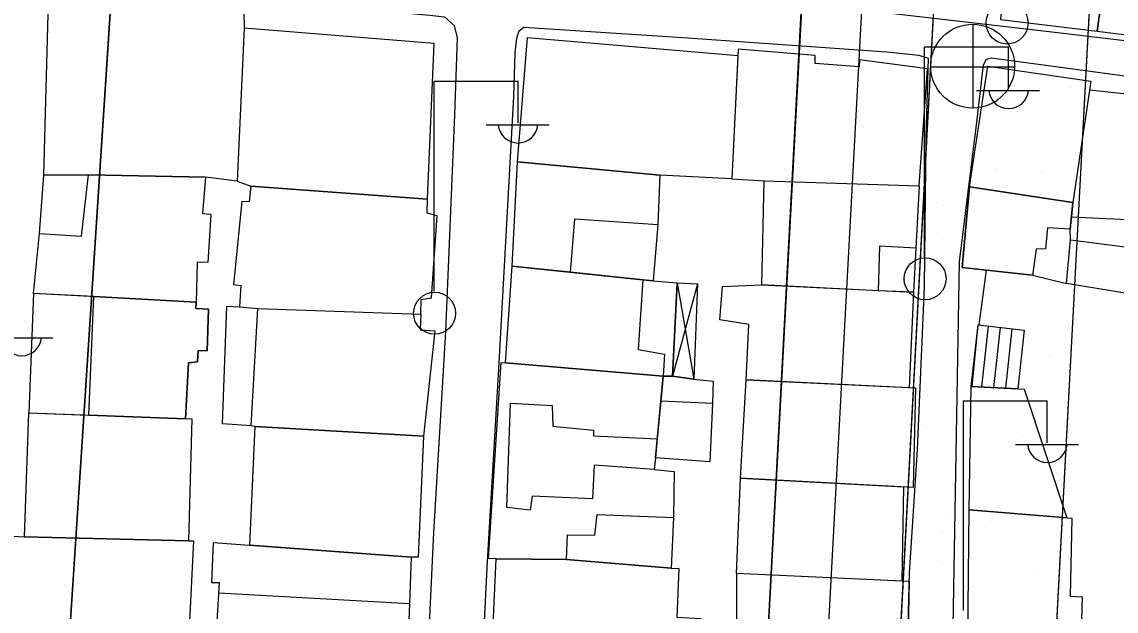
# Model space of a CAD drawing. Extents: x 417997 to 421451, y 4451742 to 4455216.
# Drawn here: x 420096.3 to 420187.6, y 4452804 to 4452853.1 of the extents above; entities that cross this region are included whole.
import ezdxf

# ---------------------------------------------------------------- set-up
doc = ezdxf.new("R2010")
doc.units = 0
for name, color, linetype in [('ADAKENARI', 7, 'Continuous'), ('B_Kapi', 7, 'Continuous'), ('B_Merdiven', 7, 'Continuous'), ('B_Mesken', 7, 'Continuous'), ('B_Sundurma', 7, 'Continuous'), ('B_Teras', 7, 'Continuous'), ('Default', 7, 'Continuous'), ('KALDIRIM', 7, 'Continuous'), ('PL_AYA_PARK_DINLENME', 7, 'Continuous'), ('PL_TURZM', 7, 'Continuous'), ('S_Elektrik_Diregi', 7, 'Continuous'), ('S_Rogar_Kapagi', 7, 'Continuous'), ('Sinir_Duvar_tek_tarafa_ait', 7, 'Continuous'), ('TR_PARKALANI', 7, 'Continuous'), ('TR_TİC_TURIZM_K', 7, 'Continuous'), ('Yol_Sose', 7, 'Continuous')]:
    doc.layers.add(name, color=color, linetype=linetype)

# ---------------------------------------------------------------- blocks, each defined once
blk = doc.blocks.new('POINT_DISPLAY')
at = {"layer": 'Default'}
blk.add_line((0, 0), (0, 0), dxfattribs=at)

msp = doc.modelspace()

# ---------------------------------------------------------------- linework, layer by layer
at = {"layer": 'ADAKENARI'}
for p, q in [((420098.013, 4452767.094), (420110.555, 4452958.797)), ((420098.013, 4452767.094), (420110.555, 4452958.797)), ((420162.88, 4452883.118), (420157.488, 4452782.052)), ((420162.88, 4452883.118), (420157.488, 4452782.052)), ((420173.857, 4452882.387), (420168.603, 4452783.924)), ((420173.857, 4452882.387), (420168.603, 4452783.924)), ((420181.7, 4452785.389), (420186.832, 4452881.578)), ((420181.7, 4452785.389), (420186.832, 4452881.578))]:
    msp.add_line(p, q, dxfattribs=at)
at = {"layer": 'B_Kapi'}
msp.add_lwpolyline([(420175.575, 4452822.687), (420176.095, 4452827.818)], dxfattribs=at)
at = {"layer": 'B_Merdiven'}
for p, q in [((420176.398, 4452822.645), (420176.939, 4452827.72)), ((420177.398, 4452822.594), (420177.932, 4452827.605)), ((420178.398, 4452822.543), (420178.925, 4452827.489))]:
    msp.add_line(p, q, dxfattribs=at)
msp.add_lwpolyline([(420179.918, 4452827.374), (420179.398, 4452822.492), (420175.492, 4452822.691), (420176.095, 4452827.818)], close=True, dxfattribs=at)
at = {"layer": 'B_Mesken'}
for points in [[(420195.523, 4452861.592), (420187.536, 4452863.249), (420186.01, 4452852.299), (420194.071, 4452851.306)], [(420177.951, 4452853.278), (420186.01, 4452852.299), (420187.295, 4452861.514), (420179.176, 4452862.163), (420178.84, 4452857.577), (420178.236, 4452857.648)], [(420098.152, 4452840.296), (420098.545, 4452854.753), (420114.819, 4452853.945), (420114.848, 4452852.549), (420114.274, 4452839.791), (420111.638, 4452840.144), (420101.88, 4452840.323)], [(420130.149, 4452838.293), (420130.696, 4452851.296), (420114.848, 4452852.549), (420114.274, 4452839.791), (420115.421, 4452839.399)], [(420137.668, 4452841.413), (420138.497, 4452851.779), (420156.025, 4452850.292), (420155.542, 4452840.001), (420149.541, 4452840.305)], [(420171.148, 4452839.409), (420171.866, 4452849.18), (420166.192, 4452849.923), (420166.164, 4452849.335), (420162.499, 4452849.601), (420162.482, 4452850.28), (420156.05, 4452850.821), (420155.542, 4452840.001), (420158.243, 4452839.832)], [(420175.358, 4452839.336), (420176.877, 4452849.379), (420185.468, 4452848.131), (420183.988, 4452838.019)], [(420183.871, 4452836.834), (420188.524, 4452836.607), (420188.645, 4452837.277), (420192.228, 4452837.074), (420193.026, 4452843.523), (420193.397, 4452846.523), (420185.359, 4452847.389), (420183.988, 4452838.019)], [(420137.219, 4452832.712), (420137.668, 4452841.413), (420149.541, 4452840.305), (420149.351, 4452836.182), (420148.981, 4452831.504), (420148.11, 4452831.586), (420142.064, 4452832.211)], [(420097.782, 4452835.452), (420098.152, 4452840.296), (420101.88, 4452840.323), (420111.638, 4452840.144), (420111.383, 4452837.097), (420112.064, 4452837.049), (420111.811, 4452833.012), (420110.946, 4452833.052), (420110.845, 4452829.725), (420102.322, 4452830.18), (420097.284, 4452830.45)], [(420129.584, 4452828.715), (420129.606, 4452829.931), (420130.478, 4452830.074), (420130.963, 4452836.915), (420130.131, 4452837.127), (420130.149, 4452838.293), (420115.421, 4452839.399), (420115.26, 4452838.068), (420114.664, 4452838.118), (420113.977, 4452831.196), (420114.562, 4452831.103), (420114.465, 4452829.321), (420115.993, 4452829.195)], [(420170.878, 4452834.229), (420170.687, 4452830.558), (420167.732, 4452830.658), (420158.028, 4452831.161), (420158.243, 4452839.832), (420171.148, 4452839.409)], [(420183.77, 4452835.803), (420183.988, 4452838.019), (420175.358, 4452839.336), (420174.749, 4452832.605), (420180.615, 4452831.972), (420183.443, 4452831.277), (420183.786, 4452834.905)], [(420191.35, 4452829.975), (420183.443, 4452831.277), (420183.786, 4452834.905), (420191.832, 4452833.869)], [(420148.981, 4452831.504), (420150.979, 4452831.318), (420150.588, 4452823.547), (420149.801, 4452823.552), (420136.662, 4452824.662), (420137.219, 4452832.712), (420142.064, 4452832.211), (420148.11, 4452831.586)], [(420156.721, 4452823.229), (420156.96, 4452827.865), (420154.535, 4452828.233), (420154.743, 4452831.029), (420158.028, 4452831.161), (420170.687, 4452830.558), (420170.334, 4452822.584)], [(420097.284, 4452830.45), (420096.902, 4452820.475), (420101.885, 4452820.291), (420109.95, 4452819.994), (420110.211, 4452824.663), (420110.969, 4452824.748), (420111.007, 4452825.685), (420111.756, 4452825.654), (420111.867, 4452829.121), (420110.821, 4452829.188), (420110.845, 4452829.725), (420102.322, 4452830.18)], [(420115.429, 4452819.415), (420113.034, 4452819.575), (420113.414, 4452829.372), (420114.465, 4452829.321), (420115.993, 4452829.195), (420129.584, 4452828.715), (420129.534, 4452827.414), (420130.761, 4452827.32), (420129.802, 4452818.543), (420115.76, 4452819.348)], [(420135.872, 4452808.304), (420135.248, 4452808.341), (420136.282, 4452824.681), (420136.662, 4452824.662), (420149.801, 4452823.552), (420149.608, 4452821.472), (420149.317, 4452818.315), (420149.17, 4452816.721), (420149.067, 4452815.77), (420150.732, 4452815.596), (420150.672, 4452811.751), (420150.485, 4452807.527), (420141.73, 4452808.27)], [(420153.908, 4452821.259), (420153.701, 4452816.404), (420149.17, 4452816.721), (420149.608, 4452821.472), (420149.801, 4452823.552), (420150.588, 4452823.547), (420152.362, 4452823.283), (420153.972, 4452823.117)], [(420156.255, 4452815.027), (420156.721, 4452823.229), (420170.848, 4452822.559), (420170.66, 4452814.265)], [(420175.329, 4452812.404), (420175.492, 4452822.691), (420179.927, 4452822.465), (420183.482, 4452811.731)], [(420096.902, 4452820.475), (420110.494, 4452819.974), (420110.208, 4452809.818), (420096.524, 4452810.158)], [(420129.802, 4452818.543), (420129.364, 4452808.444), (420128.774, 4452808.445), (420115.33, 4452809.457), (420115.76, 4452819.348)], [(420155.927, 4452807.094), (420156.255, 4452815.027), (420169.856, 4452814.307), (420169.717, 4452806.462)], [(420175.329, 4452812.404), (420183.906, 4452811.696), (420183.753, 4452805.21), (420184.756, 4452805.153), (420184.653, 4452801.184), (420175.219, 4452801.538)], [(420095.461, 4452800.304), (420095.073, 4452800.334), (420095.48, 4452810.215), (420096.524, 4452810.158), (420110.208, 4452809.818), (420110.639, 4452809.811), (420110.129, 4452799.72)], [(420128.658, 4452804.572), (420128.404, 4452798.459), (420118.744, 4452799.117), (420112.387, 4452799.438), (420112.803, 4452806.302), (420112.151, 4452806.309), (420112.292, 4452809.686), (420128.774, 4452808.445)], [(420135.514, 4452800.366), (420135.872, 4452808.304), (420141.73, 4452808.27), (420150.485, 4452807.527), (420151.104, 4452807.502), (420150.946, 4452803.435), (420152.942, 4452803.33), (420152.974, 4452799.418), (420151.089, 4452799.337), (420139.983, 4452800.086)], [(420155.927, 4452807.094), (420155.911, 4452799.363), (420170.186, 4452798.311), (420170.354, 4452806.433)]]:
    msp.add_lwpolyline(points, close=True, dxfattribs=at)
at = {"layer": 'B_Sundurma'}
for p, q in [((420152.678, 4452831.24), (420150.588, 4452823.547)), ((420150.979, 4452831.318), (420152.362, 4452823.283))]:
    msp.add_line(p, q, dxfattribs=at)
msp.add_lwpolyline([(420150.979, 4452831.318), (420152.678, 4452831.24), (420152.362, 4452823.283), (420150.588, 4452823.547)], close=True, dxfattribs=at)
at = {"layer": 'B_Teras'}
for points in [[(420097.284, 4452830.45), (420097.782, 4452835.452), (420101.279, 4452835.205), (420101.88, 4452840.323), (420111.638, 4452840.144), (420111.383, 4452837.097), (420112.064, 4452837.049), (420111.811, 4452833.012), (420110.946, 4452833.052), (420110.845, 4452829.725)], [(420158.028, 4452831.161), (420158.243, 4452839.832), (420171.148, 4452839.409), (420170.878, 4452834.229), (420167.854, 4452834.384), (420167.732, 4452830.658)], [(420183.988, 4452838.019), (420183.77, 4452835.803), (420181.878, 4452835.908), (420181.707, 4452834.148), (420180.917, 4452834.138), (420180.615, 4452831.972), (420174.749, 4452832.605), (420175.358, 4452839.336)], [(420142.064, 4452832.211), (420142.44, 4452836.654), (420149.351, 4452836.182), (420148.981, 4452831.504), (420148.11, 4452831.586)], [(420136.662, 4452824.662), (420137.219, 4452832.712), (420148.11, 4452831.586), (420147.72, 4452825.76), (420149.925, 4452825.378), (420149.801, 4452823.552)], [(420110.845, 4452829.725), (420110.821, 4452829.188), (420111.867, 4452829.121), (420111.756, 4452825.654), (420111.007, 4452825.685), (420110.969, 4452824.748), (420110.211, 4452824.663), (420109.95, 4452819.994), (420101.885, 4452820.291), (420102.322, 4452830.18)], [(420115.76, 4452819.348), (420115.429, 4452819.415), (420115.993, 4452829.195), (420129.584, 4452828.715), (420129.534, 4452827.414), (420130.761, 4452827.32), (420129.802, 4452818.543)], [(420152.362, 4452823.283), (420153.972, 4452823.117), (420153.908, 4452821.259), (420149.608, 4452821.472), (420149.801, 4452823.552), (420150.588, 4452823.547)], [(420137.059, 4452821.29), (420140.553, 4452821.108), (420140.595, 4452819.368), (420143.987, 4452819.049), (420144.003, 4452818.581), (420149.317, 4452818.315), (420149.17, 4452816.721), (420149.067, 4452815.77), (420144.054, 4452816.128), (420143.905, 4452813.312), (420138.888, 4452813.524), (420138.724, 4452812.363), (420136.774, 4452812.582)], [(420141.73, 4452808.27), (420141.831, 4452810.321), (420144.114, 4452810.273), (420144.308, 4452812.017), (420150.672, 4452811.751), (420150.485, 4452807.527)], [(420128.658, 4452804.572), (420112.751, 4452805.442), (420112.803, 4452806.302), (420112.151, 4452806.309), (420112.292, 4452809.686), (420128.774, 4452808.445)]]:
    msp.add_lwpolyline(points, close=True, dxfattribs=at)
at = {"layer": 'KALDIRIM'}
msp.add_line((420167.873, 4452882.851), (420162.021, 4452773.161), dxfattribs=at)
msp.add_line((420167.873, 4452882.851), (420162.021, 4452773.161), dxfattribs=at)
at = {"layer": 'PL_AYA_PARK_DINLENME'}
for points in [[(420181.7, 4452785.389), (420186.832, 4452881.578), (420205.203, 4453121.183)], [(420181.7, 4452785.389), (420186.832, 4452881.578), (420205.203, 4453121.183)], [(420173.859, 4452882.422), (420173.857, 4452882.387), (420168.603, 4452783.924)], [(420173.859, 4452882.422), (420173.857, 4452882.387), (420168.603, 4452783.924)]]:
    msp.add_lwpolyline(points, dxfattribs=at)
at = {"layer": 'PL_TURZM'}
msp.add_lwpolyline([(420122.385, 4453139.616), (420122.155, 4453136.102), (420112.644, 4452990.729), (420110.555, 4452958.797), (420098.013, 4452767.094), (420102.536, 4452763.323), (420152.372, 4452775.841), (420157.488, 4452782.052), (420162.88, 4452883.118), (420168.41, 4452955.237), (420170.856, 4452987.146), (420181.47, 4453125.592), (420181.739, 4453129.098), (420177.198, 4453134.956), (420127.635, 4453143.733), (420122.385, 4453139.616)], dxfattribs=at)
msp.add_lwpolyline([(420122.385, 4453139.616), (420122.155, 4453136.102), (420112.644, 4452990.729), (420110.555, 4452958.797), (420098.013, 4452767.094), (420102.536, 4452763.323), (420152.372, 4452775.841), (420157.488, 4452782.052), (420162.88, 4452883.118), (420168.41, 4452955.237), (420170.856, 4452987.146), (420181.47, 4453125.592), (420181.739, 4453129.098), (420177.198, 4453134.956), (420127.635, 4453143.733), (420122.385, 4453139.616)], dxfattribs=at)
at = {"layer": 'S_Elektrik_Diregi'}
for p, q in [((420171.617, 4452833.496), (420171.617, 4452850.996)), ((420171.617, 4452850.996), (420178.617, 4452850.996)), ((420178.617, 4452847.496), (420178.617, 4452850.996)), ((420130.704, 4452830.63), (420130.704, 4452848.13)), ((420130.704, 4452848.13), (420137.704, 4452848.13)), ((420137.704, 4452844.63), (420137.704, 4452848.13)), ((420175.957, 4452847.356), (420181.207, 4452847.356)), ((420135.044, 4452844.49), (420140.294, 4452844.49)), ((420093.635, 4452826.753), (420098.885, 4452826.753)), ((420174.852, 4452803.996), (420174.852, 4452821.496)), ((420174.852, 4452821.496), (420181.852, 4452821.496)), ((420181.852, 4452817.996), (420181.852, 4452821.496)), ((420179.192, 4452817.856), (420184.442, 4452817.856))]:
    msp.add_line(p, q, dxfattribs=at)
for centre in [(420178.494, 4452852.985), (420171.653, 4452831.661), (420130.74, 4452828.795)]:
    msp.add_circle(centre, 1.75, dxfattribs=at)
for centre in [(420178.618, 4452847.509), (420137.705, 4452844.643), (420096.296, 4452826.906), (420181.853, 4452818.009)]:
    msp.add_arc(centre, 1.658, 184.83843, 355.14641, dxfattribs=at)
at = {"layer": 'S_Rogar_Kapagi'}
for p, q in [((420175.675, 4452845.861), (420175.675, 4452852.861)), ((420172.105, 4452849.326), (420179.105, 4452849.326))]:
    msp.add_line(p, q, dxfattribs=at)
msp.add_circle((420175.622, 4452849.389), 3.5, dxfattribs=at)
at = {"layer": 'Sinir_Duvar_tek_tarafa_ait'}
msp.add_lwpolyline([(420176.16, 4452827.811), (420176.779, 4452832.386)], dxfattribs=at)
at = {"layer": 'TR_TİC_TURIZM_K'}
msp.add_lwpolyline([(420127.635, 4453143.733), (420122.385, 4453139.616), (420122.155, 4453136.102), (420112.644, 4452990.729), (420110.555, 4452958.797), (420098.013, 4452767.094), (420102.536, 4452763.323), (420152.372, 4452775.841), (420157.488, 4452782.052), (420162.88, 4452883.118), (420168.41, 4452955.237), (420170.856, 4452987.146), (420181.47, 4453125.592), (420181.739, 4453129.098), (420177.198, 4453134.956), (420127.635, 4453143.733)], dxfattribs=at)
msp.add_lwpolyline([(420127.635, 4453143.733), (420122.385, 4453139.616), (420122.155, 4453136.102), (420112.644, 4452990.729), (420110.555, 4452958.797), (420098.013, 4452767.094), (420102.536, 4452763.323), (420152.372, 4452775.841), (420157.488, 4452782.052), (420162.88, 4452883.118), (420168.41, 4452955.237), (420170.856, 4452987.146), (420181.47, 4453125.592), (420181.739, 4453129.098), (420177.198, 4453134.956), (420127.635, 4453143.733)], dxfattribs=at)
at = {"layer": 'Yol_Sose'}
for points in [[(420196.527, 4452850.54), (420181.073, 4452852.354), (420155.043, 4452855.383), (420138.372, 4452857.012), (420138.243, 4452857.058), (420138.004, 4452857.404), (420137.939, 4452857.825), (420139.474, 4452879.259), (420140.457, 4452892.307), (420140.662, 4452892.615), (420141.082, 4452892.753), (420159.432, 4452891.444), (420192.034, 4452887.572), (420206.775, 4452885.862)], [(420090.104, 4452855.912), (420098.14, 4452855.69), (420118.637, 4452854.69), (420130.347, 4452853.658), (420131.553, 4452853.493), (420132.37, 4452852.782), (420132.626, 4452851.765), (420132.391, 4452845.34), (420131.655, 4452827.26), (420130.638, 4452810.495), (420129.964, 4452795.761), (420128.411, 4452778.394), (420127.838, 4452766.063), (420127.897, 4452757.671), (420128.141, 4452753.282), (420128.24, 4452748.601), (420128.308, 4452747.811), (420128.268, 4452747.066), (420127.729, 4452746.371), (420126.191, 4452745.945), (420116.476, 4452746.427), (420103.139, 4452747.012), (420089.808, 4452748.58)], [(420137.358, 4452846.859), (420137.455, 4452850.492), (420137.604, 4452851.733), (420137.784, 4452852.346), (420138.175, 4452852.656), (420151.872, 4452851.759), (420168.457, 4452850.593), (420171.126, 4452850.315), (420171.923, 4452850.061), (420171.714, 4452843.533), (420171.572, 4452830.994), (420170.997, 4452817.434), (420170.327, 4452807.123), (420169.908, 4452790.788)], [(420196.02, 4452783.863), (420174.159, 4452786.551), (420173.977, 4452786.878), (420173.761, 4452787.332), (420173.89, 4452796.255), (420174.517, 4452833.073), (420176.002, 4452844.956), (420176.519, 4452849.503), (420176.787, 4452849.966), (420177.184, 4452850.092), (420196.322, 4452847.51)], [(420135.153, 4452808.094), (420136.099, 4452824.156), (420137.358, 4452846.859)], [(420134.329, 4452791.454), (420135.153, 4452808.094)]]:
    msp.add_lwpolyline(points, dxfattribs=at)

# ---------------------------------------------------------------- block references
at = {"layer": 'TR_PARKALANI', "xscale": 0.1, "yscale": 0.10000000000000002}
for p in [(420175.998, 4452851.036), (420175.998, 4452851.036), (420175.471, 4452848.699), (420175.471, 4452848.699), (420183.896, 4452847.651), (420183.896, 4452847.651), (420177.503, 4452840.882), (420177.503, 4452840.882), (420181.255, 4452840.545), (420181.255, 4452840.545), (420173.178, 4452837.78), (420173.178, 4452837.78), (420172.65, 4452835.442), (420172.65, 4452835.442), (420181.075, 4452834.395), (420181.075, 4452834.395), (420173.366, 4452830.728), (420173.366, 4452830.728), (420177.119, 4452830.391), (420177.119, 4452830.391), (420181.962, 4452825.261), (420181.962, 4452825.261), (420171.862, 4452821.891), (420171.862, 4452821.891), (420171.334, 4452819.553), (420171.334, 4452819.553), (420179.759, 4452818.506), (420179.759, 4452818.506), (420173.366, 4452811.737), (420173.366, 4452811.737), (420177.119, 4452811.399), (420177.119, 4452811.399), (420173.178, 4452810.515), (420173.178, 4452810.515), (420172.65, 4452808.177), (420172.65, 4452808.177), (420181.075, 4452807.13), (420181.075, 4452807.13)]:
    msp.add_blockref('POINT_DISPLAY', p, dxfattribs=at)

doc.saveas('drawing.dxf')
